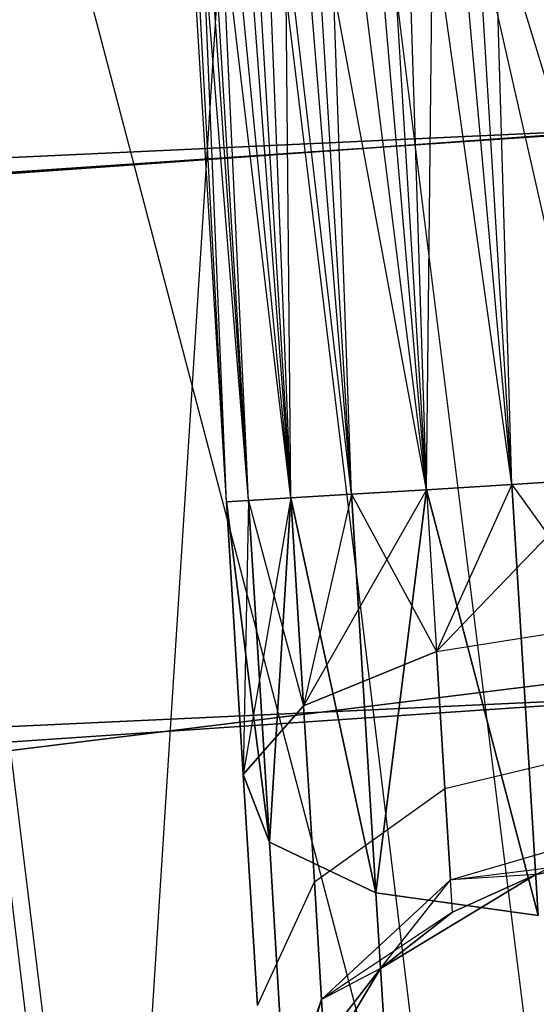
# Model space of a CAD drawing. Extents: x -91 to 91, y -91 to 262.
# Tile 379 of 480: x -5.36 to -4, y 60.95 to 63.55. Entities that reach past the tile are written whole.
import ezdxf

# ---------------------------------------------------------------- set-up
doc = ezdxf.new("R2010")
doc.units = 0
doc.header["$LTSCALE"] = 25.4
doc.layers.get('0').update_dxf_attribs({"linetype": 'CONTINUOUS'})

# ---------------------------------------------------------------- blocks, each defined once
blk = doc.blocks.new('ETE0_STL_1')
at = {"color": 0}
for p, q in [((-4.0655, 62.3221, 169.0367), (-4.5349, 69.9997, 169.0367)), ((-4.0655, 62.3221, 169.0367), (-4.5349, 69.9997, 169.0367)), ((-4.2905, 62.3083, 169.1222), (-4.5349, 69.9997, 169.0367)), ((-4.2905, 62.3083, 169.1222), (-4.5349, 69.9997, 169.0367)), ((-4.0655, 62.3221, 170.9785), (-4.296, 70.0143, 171.0076)), ((-4.0655, 62.3221, 170.9785), (-4.296, 70.0143, 171.0076)), ((-4.7599, 62.2796, 170.3622), (-5.1175, 69.9641, 170.5757)), ((-4.6481, 62.2865, 170.5757), (-5.1175, 69.9641, 170.5757)), ((-4.7599, 62.2796, 170.3622), (-5.1175, 69.9641, 170.5757)), ((-4.6481, 62.2865, 170.5757), (-5.1175, 69.9641, 170.5757)), ((-4.4885, 62.2962, 170.7561), (-5.1175, 69.9641, 170.5757)), ((-4.4885, 62.2962, 170.7561), (-5.1175, 69.9641, 170.5757)), ((-4.2905, 62.3083, 169.1222), (-4.9579, 69.9738, 169.2591)), ((-4.4885, 62.2962, 169.2591), (-4.9579, 69.9738, 169.2591)), ((-4.2905, 62.3083, 169.1222), (-4.9579, 69.9738, 169.2591)), ((-4.4885, 62.2962, 169.2591), (-4.9579, 69.9738, 169.2591)), ((-4.6481, 62.2865, 169.4395), (-4.9579, 69.9738, 169.2591)), ((-4.6481, 62.2865, 169.4395), (-4.9579, 69.9738, 169.2591)), ((-4.4885, 62.2962, 170.7561), (-4.7599, 69.9859, 170.8931)), ((-4.2905, 62.3083, 170.8931), (-4.7599, 69.9859, 170.8931)), ((-4.4885, 62.2962, 170.7561), (-4.7599, 69.9859, 170.8931)), ((-4.2905, 62.3083, 170.8931), (-4.7599, 69.9859, 170.8931)), ((-4.0655, 62.3221, 170.9785), (-4.7599, 69.9859, 170.8931)), ((-4.0655, 62.3221, 170.9785), (-4.7599, 69.9859, 170.8931)), ((-4.8175, 62.2761, 169.8871), (-5.2869, 69.9537, 170.1281)), ((-4.8175, 62.2761, 169.8871), (-5.2869, 69.9537, 170.1281)), ((-4.8175, 62.2761, 170.1281), (-5.2869, 69.9537, 170.1281)), ((-4.8175, 62.2761, 170.1281), (-5.2869, 69.9537, 170.1281)), ((-4.7599, 62.2796, 170.3622), (-5.2869, 69.9537, 170.1281)), ((-4.7599, 62.2796, 170.3622), (-5.2869, 69.9537, 170.1281)), ((-4.6481, 62.2865, 169.4395), (-5.2293, 69.9572, 169.653)), ((-4.7599, 62.2796, 169.653), (-5.2293, 69.9572, 169.653)), ((-4.6481, 62.2865, 169.4395), (-5.2293, 69.9572, 169.653)), ((-4.7599, 62.2796, 169.653), (-5.2293, 69.9572, 169.653)), ((-4.8175, 62.2761, 169.8871), (-5.2293, 69.9572, 169.653)), ((-4.8175, 62.2761, 169.8871), (-5.2293, 69.9572, 169.653)), ((-4.2154, 59.9486, 13.9566), (-6.0843, 67.0509, 13.0012)), ((-6.0843, 67.0509, 13.0012), (-5.2323, 59.9642, 13.8982)), ((-4.2154, 59.9486, 13.9566), (-6.0843, 67.0509, 13.0012)), ((-6.0843, 67.0509, 13.0012), (-5.2323, 59.9642, 13.8982)), ((-2.8954, 59.848, 13.5957), (-5.0712, 66.975, 13.0757)), ((-5.0712, 66.975, 13.0757), (-4.2154, 59.9486, 13.9566)), ((-2.8954, 59.848, 13.5957), (-5.0712, 66.975, 13.0757)), ((-5.0712, 66.975, 13.0757), (-4.2154, 59.9486, 13.9566)), ((-5.112, 59.3826, 10.753), (-5.9625, 66.3112, 9.8895)), ((-5.112, 59.3826, 10.753), (-5.9625, 66.3112, 9.8895)), ((-5.112, 59.3826, 10.753), (-4.6829, 66.1134, 9.548)), ((-5.112, 59.3826, 10.753), (-4.6829, 66.1134, 9.548)), ((-3.8279, 59.282, 10.3867), (-4.6829, 66.1134, 9.548)), ((-3.8279, 59.282, 10.3867), (-4.6829, 66.1134, 9.548)), ((-4.2905, 62.3083, 320.8931), (-4.2568, 65.4521, 320.7428)), ((-4.2905, 62.3083, 320.8931), (-4.2568, 65.4521, 320.7428)), ((-4.0655, 62.3221, 320.9785), (-4.2568, 65.4521, 320.7428)), ((-4.0655, 62.3221, 320.9785), (-4.2568, 65.4521, 320.7428)), ((-4.6481, 62.2865, 320.5757), (-4.6778, 65.3931, 320.5228)), ((-4.4885, 62.2962, 320.7561), (-4.6778, 65.3931, 320.5228)), ((-4.6481, 62.2865, 320.5757), (-4.6778, 65.3931, 320.5228)), ((-4.4885, 62.2962, 320.7561), (-4.6778, 65.3931, 320.5228)), ((-4.2905, 62.3083, 320.8931), (-4.6778, 65.3931, 320.5228)), ((-4.2905, 62.3083, 320.8931), (-4.6778, 65.3931, 320.5228)), ((-4.8175, 62.2761, 320.1281), (-4.9456, 65.3177, 320.1334)), ((-4.7599, 62.2796, 320.3622), (-4.9456, 65.3177, 320.1334)), ((-4.8175, 62.2761, 320.1281), (-4.9456, 65.3177, 320.1334)), ((-4.7599, 62.2796, 320.3622), (-4.9456, 65.3177, 320.1334)), ((-4.6481, 62.2865, 320.5757), (-4.9456, 65.3177, 320.1334)), ((-4.6481, 62.2865, 320.5757), (-4.9456, 65.3177, 320.1334)), ((-4.8175, 62.2761, 320.1281), (-4.9989, 65.2433, 319.6635)), ((-4.8175, 62.2761, 319.8871), (-4.9989, 65.2433, 319.6635)), ((-4.6481, 62.2865, 319.4395), (-4.9989, 65.2433, 319.6635)), ((-4.6481, 62.2865, 319.4395), (-4.9989, 65.2433, 319.6635)), ((-4.7599, 62.2796, 319.653), (-4.9989, 65.2433, 319.6635)), ((-4.8175, 62.2761, 319.8871), (-4.9989, 65.2433, 319.6635)), ((-4.7599, 62.2796, 319.653), (-4.9989, 65.2433, 319.6635)), ((-4.8175, 62.2761, 320.1281), (-4.9989, 65.2433, 319.6635)), ((-4.2905, 62.3083, 319.1222), (-4.8254, 65.1868, 319.2211)), ((-4.4885, 62.2962, 319.2591), (-4.8254, 65.1868, 319.2211)), ((-4.2905, 62.3083, 319.1222), (-4.8254, 65.1868, 319.2211)), ((-4.4885, 62.2962, 319.2591), (-4.8254, 65.1868, 319.2211)), ((-4.6481, 62.2865, 319.4395), (-4.8254, 65.1868, 319.2211)), ((-4.6481, 62.2865, 319.4395), (-4.8254, 65.1868, 319.2211)), ((-3.8266, 62.3367, 319.0076), (-4.4649, 65.1613, 318.9072)), ((-4.0655, 62.3221, 319.0367), (-4.4649, 65.1613, 318.9072)), ((-3.8266, 62.3367, 319.0076), (-4.4649, 65.1613, 318.9072)), ((-4.0655, 62.3221, 319.0367), (-4.4649, 65.1613, 318.9072)), ((-4.2905, 62.3083, 319.1222), (-4.4649, 65.1613, 318.9072)), ((-4.2905, 62.3083, 319.1222), (-4.4649, 65.1613, 318.9072)), ((-0.3492, 63.499, 158.5), (-8.6345, 62.9102, 158.5)), ((-8.6345, 62.9102, 159.5), (-0.3492, 63.499, 159.5)), ((-0.3492, 63.499, 158.5), (-8.6345, 62.9102, 158.5)), ((-8.6345, 62.9102, 159.5), (-0.3492, 63.499, 159.5)), ((-8.4427, 62.9362, 159.5), (-0.1556, 63.4998, 159.5)), ((-0.1556, 63.4998, 169), (-8.4427, 62.9362, 169)), ((-8.4427, 62.9362, 159.5), (-0.1556, 63.4998, 159.5)), ((-0.1556, 63.4998, 169), (-8.4427, 62.9362, 169)), ((1.2377, 63.4879, 330.5076), (-7.0597, 63.1063, 330.5076)), ((-7.0597, 63.1063, 321.0076), (1.2377, 63.4879, 321.0076)), ((1.2377, 63.4879, 330.5076), (-7.0597, 63.1063, 330.5076)), ((-7.0597, 63.1063, 321.0076), (1.2377, 63.4879, 321.0076)), ((-4.2905, 62.3083, 319.1222), (-4.0655, 62.3221, 319.0367)), ((-4.0655, 62.3221, 320.9785), (-4.2905, 62.3083, 320.8931)), ((-4.2905, 62.3083, 319.1222), (-4.0655, 62.3221, 319.0367)), ((-4.0655, 62.3221, 320.9785), (-4.2905, 62.3083, 320.8931)), ((-4.0655, 62.3221, 169.0367), (-4.2905, 62.3083, 169.1222)), ((-4.2905, 62.3083, 170.8931), (-4.0655, 62.3221, 170.9785)), ((-4.2905, 62.3083, 170.8931), (-4.0655, 62.3221, 170.9785)), ((-4.0655, 62.3221, 169.0367), (-4.2905, 62.3083, 169.1222)), ((-4.2644, 61.8826, 320.9779), (-3.8266, 62.3367, 321.0076)), ((-4.2644, 61.8826, 320.9779), (-3.8266, 62.3367, 321.0076)), ((-4.0655, 62.3221, 320.9785), (-4.2644, 61.8826, 320.9779)), ((-4.0655, 62.3221, 320.9785), (-4.2644, 61.8826, 320.9779)), ((-4.0655, 62.3221, 169.0367), (-4.2644, 61.8826, 169.0373)), ((-4.0655, 62.3221, 169.0367), (-4.2644, 61.8826, 169.0373)), ((-4.0655, 62.3221, 319.0367), (-3.8266, 62.3367, 319.0076)), ((-3.8266, 62.3367, 321.0076), (-4.0655, 62.3221, 320.9785)), ((-4.0655, 62.3221, 319.0367), (-3.8266, 62.3367, 319.0076)), ((-3.8266, 62.3367, 321.0076), (-4.0655, 62.3221, 320.9785)), ((-3.8266, 62.3367, 169.0076), (-4.0655, 62.3221, 169.0367)), ((-4.0655, 62.3221, 170.9785), (-3.8266, 62.3367, 171.0076)), ((-4.0655, 62.3221, 170.9785), (-3.8266, 62.3367, 171.0076)), ((-3.8266, 62.3367, 169.0076), (-4.0655, 62.3221, 169.0367)), ((-3.9961, 61.1873, 319.2628), (-4.0655, 62.3221, 319.0367)), ((-3.9961, 61.1873, 319.2628), (-4.0655, 62.3221, 319.0367)), ((-4.0655, 62.3221, 170.9785), (-3.9961, 61.1873, 170.7524)), ((-4.0655, 62.3221, 170.9785), (-3.9961, 61.1873, 170.7524)), ((-4.0655, 62.3221, 169.0367), (-3.8033, 61.9547, 168.9315)), ((-4.0655, 62.3221, 169.0367), (-3.8033, 61.9547, 168.9315)), ((-4.6481, 62.2865, 319.4395), (-4.4885, 62.2962, 319.2591)), ((-4.4885, 62.2962, 320.7561), (-4.6481, 62.2865, 320.5757)), ((-4.6481, 62.2865, 319.4395), (-4.4885, 62.2962, 319.2591)), ((-4.4885, 62.2962, 320.7561), (-4.6481, 62.2865, 320.5757)), ((-4.4885, 62.2962, 169.2591), (-4.6481, 62.2865, 169.4395)), ((-4.6481, 62.2865, 170.5757), (-4.4885, 62.2962, 170.7561)), ((-4.6481, 62.2865, 170.5757), (-4.4885, 62.2962, 170.7561)), ((-4.4885, 62.2962, 169.2591), (-4.6481, 62.2865, 169.4395)), ((-4.2905, 62.3083, 320.8931), (-4.6146, 61.7395, 320.6847)), ((-4.2905, 62.3083, 320.8931), (-4.6146, 61.7395, 320.6847)), ((-4.4885, 62.2962, 320.7561), (-4.6146, 61.7395, 320.6847)), ((-4.4885, 62.2962, 320.7561), (-4.6146, 61.7395, 320.6847)), ((-4.4885, 62.2962, 169.2591), (-4.6146, 61.7395, 169.3306)), ((-4.4885, 62.2962, 169.2591), (-4.6146, 61.7395, 169.3306)), ((-4.4885, 62.2962, 319.2591), (-4.2905, 62.3083, 319.1222)), ((-4.2905, 62.3083, 320.8931), (-4.4885, 62.2962, 320.7561)), ((-4.4885, 62.2962, 319.2591), (-4.2905, 62.3083, 319.1222)), ((-4.2905, 62.3083, 320.8931), (-4.4885, 62.2962, 320.7561)), ((-4.2905, 62.3083, 169.1222), (-4.4885, 62.2962, 169.2591)), ((-4.4885, 62.2962, 170.7561), (-4.2905, 62.3083, 170.8931)), ((-4.4885, 62.2962, 170.7561), (-4.2905, 62.3083, 170.8931)), ((-4.2905, 62.3083, 169.1222), (-4.4885, 62.2962, 169.2591)), ((-4.4243, 61.2464, 319.4683), (-4.4885, 62.2962, 319.2591)), ((-4.4243, 61.2464, 319.4683), (-4.4885, 62.2962, 319.2591)), ((-4.4885, 62.2962, 170.7561), (-4.4243, 61.2464, 170.5469)), ((-4.4885, 62.2962, 170.7561), (-4.4243, 61.2464, 170.5469)), ((-4.4885, 62.2962, 169.2591), (-4.2644, 61.8826, 169.0373)), ((-4.4885, 62.2962, 169.2591), (-4.2644, 61.8826, 169.0373)), ((-4.4243, 61.2464, 319.4683), (-4.2905, 62.3083, 319.1222)), ((-4.4243, 61.2464, 319.4683), (-4.2905, 62.3083, 319.1222)), ((-4.2905, 62.3083, 170.8931), (-4.4243, 61.2464, 170.5469)), ((-4.2905, 62.3083, 170.8931), (-4.4243, 61.2464, 170.5469)), ((-3.9961, 61.1873, 319.2628), (-4.2905, 62.3083, 319.1222)), ((-3.9961, 61.1873, 319.2628), (-4.2905, 62.3083, 319.1222)), ((-4.2905, 62.3083, 320.8931), (-4.2644, 61.8826, 320.9779)), ((-4.2905, 62.3083, 320.8931), (-4.2644, 61.8826, 320.9779)), ((-4.2905, 62.3083, 170.8931), (-3.9961, 61.1873, 170.7524)), ((-4.2905, 62.3083, 170.8931), (-3.9961, 61.1873, 170.7524)), ((-4.2905, 62.3083, 169.1222), (-4.2644, 61.8826, 169.0373)), ((-4.2905, 62.3083, 169.1222), (-4.2644, 61.8826, 169.0373)), ((-4.8175, 62.2761, 319.8871), (-4.7599, 62.2796, 319.653)), ((-4.7599, 62.2796, 320.3622), (-4.8175, 62.2761, 320.1281)), ((-4.8175, 62.2761, 319.8871), (-4.7599, 62.2796, 319.653)), ((-4.7599, 62.2796, 320.3622), (-4.8175, 62.2761, 320.1281)), ((-4.7599, 62.2796, 169.653), (-4.8175, 62.2761, 169.8871)), ((-4.8175, 62.2761, 170.1281), (-4.7599, 62.2796, 170.3622)), ((-4.8175, 62.2761, 170.1281), (-4.7599, 62.2796, 170.3622)), ((-4.7599, 62.2796, 169.653), (-4.8175, 62.2761, 169.8871)), ((-4.7049, 61.3802, 319.8322), (-4.8175, 62.2761, 319.8871)), ((-4.7049, 61.3802, 319.8322), (-4.8175, 62.2761, 319.8871)), ((-4.7736, 61.5582, 320.2712), (-4.8175, 62.2761, 319.8871)), ((-4.7736, 61.5582, 320.2712), (-4.8175, 62.2761, 320.1281)), ((-4.7736, 61.5582, 320.2712), (-4.8175, 62.2761, 319.8871)), ((-4.7736, 61.5582, 320.2712), (-4.8175, 62.2761, 320.1281)), ((-4.8175, 62.2761, 169.8871), (-4.7736, 61.5582, 169.744)), ((-4.8175, 62.2761, 170.1281), (-4.7736, 61.5582, 169.744)), ((-4.8175, 62.2761, 170.1281), (-4.7049, 61.3802, 170.183)), ((-4.8175, 62.2761, 170.1281), (-4.7049, 61.3802, 170.183)), ((-4.8175, 62.2761, 170.1281), (-4.7736, 61.5582, 169.744)), ((-4.8175, 62.2761, 169.8871), (-4.7736, 61.5582, 169.744)), ((-4.6481, 62.2865, 320.5757), (-4.7736, 61.5582, 320.2712)), ((-4.6481, 62.2865, 320.5757), (-4.7736, 61.5582, 320.2712)), ((-4.7599, 62.2796, 320.3622), (-4.7736, 61.5582, 320.2712)), ((-4.7599, 62.2796, 320.3622), (-4.7736, 61.5582, 320.2712)), ((-4.7599, 62.2796, 169.653), (-4.7736, 61.5582, 169.744)), ((-4.7599, 62.2796, 169.653), (-4.7736, 61.5582, 169.744)), ((-4.7599, 62.2796, 319.653), (-4.6481, 62.2865, 319.4395)), ((-4.6481, 62.2865, 320.5757), (-4.7599, 62.2796, 320.3622)), ((-4.7599, 62.2796, 319.653), (-4.6481, 62.2865, 319.4395)), ((-4.6481, 62.2865, 320.5757), (-4.7599, 62.2796, 320.3622)), ((-4.6481, 62.2865, 169.4395), (-4.7599, 62.2796, 169.653)), ((-4.7599, 62.2796, 170.3622), (-4.6481, 62.2865, 170.5757)), ((-4.7599, 62.2796, 170.3622), (-4.6481, 62.2865, 170.5757)), ((-4.6481, 62.2865, 169.4395), (-4.7599, 62.2796, 169.653)), ((-4.7049, 61.3802, 319.8322), (-4.7599, 62.2796, 319.653)), ((-4.7049, 61.3802, 319.8322), (-4.7599, 62.2796, 319.653)), ((-4.7599, 62.2796, 170.3622), (-4.7049, 61.3802, 170.183)), ((-4.7599, 62.2796, 170.3622), (-4.7049, 61.3802, 170.183)), ((-4.7599, 62.2796, 169.653), (-4.6146, 61.7395, 169.3306)), ((-4.7599, 62.2796, 169.653), (-4.6146, 61.7395, 169.3306)), ((-4.7049, 61.3802, 319.8322), (-4.6481, 62.2865, 319.4395)), ((-4.7049, 61.3802, 319.8322), (-4.6481, 62.2865, 319.4395)), ((-4.6481, 62.2865, 170.5757), (-4.7049, 61.3802, 170.183)), ((-4.6481, 62.2865, 170.5757), (-4.7049, 61.3802, 170.183)), ((-4.4243, 61.2464, 319.4683), (-4.6481, 62.2865, 319.4395)), ((-4.4243, 61.2464, 319.4683), (-4.6481, 62.2865, 319.4395)), ((-4.6146, 61.7395, 320.6847), (-4.6481, 62.2865, 320.5757)), ((-4.6146, 61.7395, 320.6847), (-4.6481, 62.2865, 320.5757)), ((-4.6481, 62.2865, 170.5757), (-4.4243, 61.2464, 170.5469)), ((-4.6481, 62.2865, 170.5757), (-4.4243, 61.2464, 170.5469)), ((-4.6481, 62.2865, 169.4395), (-4.6146, 61.7395, 169.3306)), ((-4.6481, 62.2865, 169.4395), (-4.6146, 61.7395, 169.3306)), ((-0.152, 61.9998, 159.5), (-8.2433, 61.4496, 159.5)), ((-8.2433, 61.4496, 169), (-0.152, 61.9998, 169)), ((-8.2433, 61.4496, 169), (-0.152, 61.9998, 169)), ((-0.152, 61.9998, 159.5), (-8.2433, 61.4496, 159.5)), ((-6.8929, 61.6156, 330.5076), (1.2085, 61.9882, 330.5076)), ((1.2085, 61.9882, 321.0076), (-6.8929, 61.6156, 321.0076)), ((1.2085, 61.9882, 321.0076), (-6.8929, 61.6156, 321.0076)), ((-6.8929, 61.6156, 330.5076), (1.2085, 61.9882, 330.5076)), ((-4.2644, 61.8826, 320.9779), (-3.8033, 61.9547, 321.0837)), ((-4.2644, 61.8826, 320.9779), (-3.8033, 61.9547, 321.0837)), ((-4.2644, 61.8826, 169.0373), (-3.8033, 61.9547, 168.9315)), ((-4.2644, 61.8826, 169.0373), (-3.8033, 61.9547, 168.9315)), ((-4.2644, 61.8826, 320.9779), (-4.6146, 61.7395, 320.6847)), ((-4.2644, 61.8826, 320.9779), (-4.6146, 61.7395, 320.6847)), ((-4.6146, 61.7395, 169.3306), (-4.2644, 61.8826, 169.0373)), ((-4.6146, 61.7395, 169.3306), (-4.2644, 61.8826, 169.0373)), ((-4.2424, 61.5217, 321.2195), (-4.2644, 61.8826, 320.9779)), ((-4.2424, 61.5217, 321.2195), (-4.2644, 61.8826, 320.9779)), ((-4.2644, 61.8826, 169.0373), (-4.2424, 61.5217, 168.7957)), ((-4.2644, 61.8826, 169.0373), (-4.2424, 61.5217, 168.7957)), ((-3.5492, 61.8482, 327.5076), (-11.5916, 60.8559, 327.5076)), ((-11.5916, 60.8559, 328.5076), (-3.5492, 61.8482, 328.5076)), ((-3.5492, 61.8482, 327.5076), (-11.5916, 60.8559, 327.5076)), ((-11.5916, 60.8559, 328.5076), (-3.5492, 61.8482, 328.5076)), ((-4.7736, 61.5582, 320.2712), (-4.6146, 61.7395, 320.6847)), ((-4.7736, 61.5582, 320.2712), (-4.6146, 61.7395, 320.6847)), ((-4.6146, 61.7395, 169.3306), (-4.7736, 61.5582, 169.744)), ((-4.6146, 61.7395, 169.3306), (-4.7736, 61.5582, 169.744)), ((-4.5863, 61.2758, 320.9951), (-4.6146, 61.7395, 320.6847)), ((-4.5863, 61.2758, 320.9951), (-4.6146, 61.7395, 320.6847)), ((-4.6146, 61.7395, 169.3306), (-4.5863, 61.2758, 169.0201)), ((-4.6146, 61.7395, 169.3306), (-4.5863, 61.2758, 169.0201)), ((-4.2424, 61.5217, 321.2195), (-3.7835, 61.6309, 321.3005)), ((-4.2424, 61.5217, 321.2195), (-3.7835, 61.6309, 321.3005)), ((-4.2424, 61.5217, 168.7957), (-3.7835, 61.6309, 168.7147)), ((-4.2424, 61.5217, 168.7957), (-3.7835, 61.6309, 168.7147)), ((-4.7049, 61.3802, 319.8322), (-4.7736, 61.5582, 320.2712)), ((-4.7364, 60.9496, 320.6786), (-4.7736, 61.5582, 320.2712)), ((-4.7049, 61.3802, 319.8322), (-4.7736, 61.5582, 320.2712)), ((-4.7364, 60.9496, 320.6786), (-4.7736, 61.5582, 320.2712)), ((-4.7736, 61.5582, 169.744), (-4.7049, 61.3802, 170.183)), ((-4.7736, 61.5582, 169.744), (-4.7049, 61.3802, 170.183)), ((-4.7736, 61.5582, 169.744), (-4.7364, 60.9496, 169.3366)), ((-4.7736, 61.5582, 169.744), (-4.7364, 60.9496, 169.3366)), ((-4.5863, 61.2758, 320.9951), (-4.2424, 61.5217, 321.2195)), ((-4.5863, 61.2758, 320.9951), (-4.2424, 61.5217, 321.2195)), ((-4.5863, 61.2758, 169.0201), (-4.2424, 61.5217, 168.7957)), ((-4.5863, 61.2758, 169.0201), (-4.2424, 61.5217, 168.7957)), ((-4.2276, 61.2805, 321.5811), (-4.2424, 61.5217, 321.2195)), ((-4.2276, 61.2805, 321.5811), (-4.2424, 61.5217, 321.2195)), ((-4.2424, 61.5217, 168.7957), (-4.2276, 61.2805, 168.4341)), ((-4.2424, 61.5217, 168.7957), (-4.2276, 61.2805, 168.4341)), ((-4.2276, 61.2805, 321.5811), (-3.7702, 61.4145, 321.6249)), ((-4.2276, 61.2805, 321.5811), (-3.7702, 61.4145, 321.6249)), ((-4.2276, 61.2805, 168.4341), (-3.7702, 61.4145, 168.3903)), ((-4.2276, 61.2805, 168.4341), (-3.7702, 61.4145, 168.3903)), ((-4.0027, 61.2949, 322.0076), (-3.7702, 61.4145, 321.6249)), ((-4.0027, 61.2949, 322.0076), (-3.7702, 61.4145, 321.6249)), ((-4.4243, 61.2464, 319.4683), (-4.7049, 61.3802, 319.8322)), ((-4.6583, 60.6178, 320.3427), (-4.7049, 61.3802, 319.8322)), ((-4.4243, 61.2464, 319.4683), (-4.7049, 61.3802, 319.8322)), ((-4.6583, 60.6178, 320.3427), (-4.7049, 61.3802, 319.8322)), ((-4.7049, 61.3802, 170.183), (-4.4243, 61.2464, 170.5469)), ((-4.7049, 61.3802, 170.183), (-4.4243, 61.2464, 170.5469)), ((-4.7049, 61.3802, 170.183), (-4.6583, 60.6178, 169.6726)), ((-4.7049, 61.3802, 170.183), (-4.6583, 60.6178, 169.6726)), ((-4.2276, 61.2805, 168.4341), (-3.7656, 61.3386, 168.0076)), ((-4.2276, 61.2805, 168.4341), (-3.7656, 61.3386, 168.0076)), ((-3.7656, 61.3386, 327.5076), (-4.0027, 61.2949, 327.5076)), ((-4.0027, 61.2949, 163.5076), (-3.7656, 61.3386, 163.5076)), ((-3.7656, 61.3386, 322.0076), (-4.0027, 61.2949, 322.0076)), ((-3.7656, 61.3386, 327.5076), (-4.0027, 61.2949, 327.5076)), ((-3.7656, 61.3386, 322.0076), (-4.0027, 61.2949, 322.0076)), ((-3.7656, 61.3386, 168.0076), (-4.0027, 61.2949, 168.0076)), ((-3.7656, 61.3386, 168.0076), (-4.0027, 61.2949, 168.0076)), ((-4.0027, 61.2949, 163.5076), (-3.7656, 61.3386, 163.5076)), ((-4.7364, 60.9496, 320.6786), (-4.5863, 61.2758, 320.9951)), ((-4.7364, 60.9496, 320.6786), (-4.5863, 61.2758, 320.9951)), ((-4.7364, 60.9496, 169.3366), (-4.5863, 61.2758, 169.0201)), ((-4.7364, 60.9496, 169.3366), (-4.5863, 61.2758, 169.0201)), ((-4.5673, 60.966, 321.4596), (-4.5863, 61.2758, 320.9951)), ((-4.5673, 60.966, 321.4596), (-4.5863, 61.2758, 320.9951)), ((-4.5863, 61.2758, 169.0201), (-4.5673, 60.966, 168.5556)), ((-4.5863, 61.2758, 169.0201), (-4.5673, 60.966, 168.5556)), ((-4.5673, 60.966, 321.4596), (-4.2276, 61.2805, 321.5811)), ((-4.5673, 60.966, 321.4596), (-4.2276, 61.2805, 321.5811)), ((-4.2276, 61.2805, 168.4341), (-4.5673, 60.966, 168.5556)), ((-4.2276, 61.2805, 168.4341), (-4.5673, 60.966, 168.5556)), ((-4.0027, 61.2949, 327.5076), (-4.4121, 61.0471, 327.5076)), ((-4.4121, 61.0471, 163.5076), (-4.0027, 61.2949, 163.5076)), ((-4.0027, 61.2949, 327.5076), (-4.4121, 61.0471, 327.5076)), ((-4.4121, 61.0471, 163.5076), (-4.0027, 61.2949, 163.5076)), ((-4.4121, 61.0471, 322.0076), (-4.2276, 61.2805, 321.5811)), ((-4.4121, 61.0471, 322.0076), (-4.2276, 61.2805, 321.5811)), ((-4.0027, 61.2949, 322.0076), (-4.2276, 61.2805, 321.5811)), ((-4.0027, 61.2949, 322.0076), (-4.2276, 61.2805, 321.5811)), ((-4.0027, 61.2949, 168.0076), (-4.2276, 61.2805, 168.4341)), ((-4.0027, 61.2949, 168.0076), (-4.2276, 61.2805, 168.4341)), ((-4.2225, 61.1959, 322.0076), (-4.2276, 61.2805, 321.5811)), ((-4.2225, 61.1959, 322.0076), (-4.2276, 61.2805, 321.5811)), ((-4.2225, 61.1959, 168.0076), (-4.2276, 61.2805, 168.4341)), ((-4.2225, 61.1959, 168.0076), (-4.2276, 61.2805, 168.4341)), ((-4.0027, 61.2949, 322.0076), (-4.2225, 61.1959, 322.0076)), ((-4.2225, 61.1959, 322.0076), (-4.0027, 61.2949, 327.5076)), ((-4.2225, 61.1959, 322.0076), (-4.0027, 61.2949, 327.5076)), ((-4.0027, 61.2949, 322.0076), (-4.2225, 61.1959, 322.0076)), ((-4.0027, 61.2949, 168.0076), (-4.2225, 61.1959, 168.0076)), ((-4.2225, 61.1959, 168.0076), (-4.0027, 61.2949, 163.5076)), ((-4.2225, 61.1959, 168.0076), (-4.0027, 61.2949, 163.5076)), ((-4.0027, 61.2949, 168.0076), (-4.2225, 61.1959, 168.0076)), ((-4.0027, 61.2949, 322.0076), (-4.0027, 61.2949, 327.5076)), ((-4.0027, 61.2949, 322.0076), (-4.0027, 61.2949, 327.5076)), ((-4.0027, 61.2949, 168.0076), (-4.0027, 61.2949, 163.5076)), ((-4.0027, 61.2949, 168.0076), (-4.0027, 61.2949, 163.5076)), ((-3.9961, 61.1873, 319.2628), (-4.4243, 61.2464, 319.4683)), ((-4.3699, 60.3564, 320.0641), (-4.4243, 61.2464, 319.4683)), ((-3.9961, 61.1873, 319.2628), (-4.4243, 61.2464, 319.4683)), ((-4.3699, 60.3564, 320.0641), (-4.4243, 61.2464, 319.4683)), ((-4.4243, 61.2464, 170.5469), (-3.9961, 61.1873, 170.7524)), ((-4.4243, 61.2464, 170.5469), (-3.9961, 61.1873, 170.7524)), ((-4.4243, 61.2464, 170.5469), (-4.3699, 60.3564, 169.9511)), ((-4.4243, 61.2464, 170.5469), (-4.3699, 60.3564, 169.9511)), ((-4.2225, 61.1959, 168.0076), (-4.5673, 60.966, 168.5556)), ((-4.2225, 61.1959, 168.0076), (-4.5673, 60.966, 168.5556)), ((-4.2225, 61.1959, 322.0076), (-4.4121, 61.0471, 327.5076)), ((-4.2225, 61.1959, 322.0076), (-4.4121, 61.0471, 322.0076)), ((-4.2225, 61.1959, 322.0076), (-4.4121, 61.0471, 327.5076)), ((-4.2225, 61.1959, 322.0076), (-4.4121, 61.0471, 322.0076)), ((-4.2225, 61.1959, 168.0076), (-4.4121, 61.0471, 168.0076)), ((-4.4121, 61.0471, 163.5076), (-4.2225, 61.1959, 168.0076)), ((-4.2225, 61.1959, 168.0076), (-4.4121, 61.0471, 168.0076)), ((-4.4121, 61.0471, 163.5076), (-4.2225, 61.1959, 168.0076)), ((-4.4121, 61.0471, 327.5076), (-4.6595, 60.6373, 327.5076)), ((-4.6595, 60.6373, 163.5076), (-4.4121, 61.0471, 163.5076)), ((-4.4121, 61.0471, 327.5076), (-4.6595, 60.6373, 327.5076)), ((-4.6595, 60.6373, 163.5076), (-4.4121, 61.0471, 163.5076)), ((-4.4121, 61.0471, 322.0076), (-4.5673, 60.966, 321.4596)), ((-4.4121, 61.0471, 322.0076), (-4.5673, 60.966, 321.4596)), ((-4.4121, 61.0471, 168.0076), (-4.5673, 60.966, 168.5556)), ((-4.4121, 61.0471, 168.0076), (-4.5673, 60.966, 168.5556)), ((-4.4121, 61.0471, 322.0076), (-4.5607, 60.8572, 322.0076)), ((-4.5607, 60.8572, 322.0076), (-4.4121, 61.0471, 327.5076)), ((-4.5607, 60.8572, 322.0076), (-4.4121, 61.0471, 327.5076)), ((-4.4121, 61.0471, 322.0076), (-4.5607, 60.8572, 322.0076)), ((-4.4121, 61.0471, 168.0076), (-4.5607, 60.8572, 168.0076)), ((-4.5607, 60.8572, 168.0076), (-4.4121, 61.0471, 163.5076)), ((-4.5607, 60.8572, 168.0076), (-4.4121, 61.0471, 163.5076)), ((-4.4121, 61.0471, 168.0076), (-4.5607, 60.8572, 168.0076)), ((-4.4121, 61.0471, 322.0076), (-4.4121, 61.0471, 327.5076)), ((-4.4121, 61.0471, 322.0076), (-4.4121, 61.0471, 327.5076)), ((-4.4121, 61.0471, 168.0076), (-4.4121, 61.0471, 163.5076)), ((-4.4121, 61.0471, 168.0076), (-4.4121, 61.0471, 163.5076)), ((-4.5673, 60.966, 321.4596), (-4.7115, 60.5429, 321.2884)), ((-4.5673, 60.966, 321.4596), (-4.7115, 60.5429, 321.2884)), ((-4.7115, 60.5429, 168.7269), (-4.5673, 60.966, 168.5556)), ((-4.7115, 60.5429, 168.7269), (-4.5673, 60.966, 168.5556)), ((-4.6595, 60.6373, 322.0076), (-4.5673, 60.966, 321.4596)), ((-4.6595, 60.6373, 322.0076), (-4.5673, 60.966, 321.4596)), ((-4.5607, 60.8572, 322.0076), (-4.5673, 60.966, 321.4596)), ((-4.5607, 60.8572, 322.0076), (-4.5673, 60.966, 321.4596)), ((-4.5673, 60.966, 168.5556), (-4.5607, 60.8572, 168.0076)), ((-4.5673, 60.966, 168.5556), (-4.5607, 60.8572, 168.0076))]:
    blk.add_line(p, q, dxfattribs=at)

msp = doc.modelspace()

# ---------------------------------------------------------------- block references
at = {"color": 253}
msp.add_blockref('ETE0_STL_1', (0, 0), dxfattribs=at)

doc.saveas('drawing.dxf')
